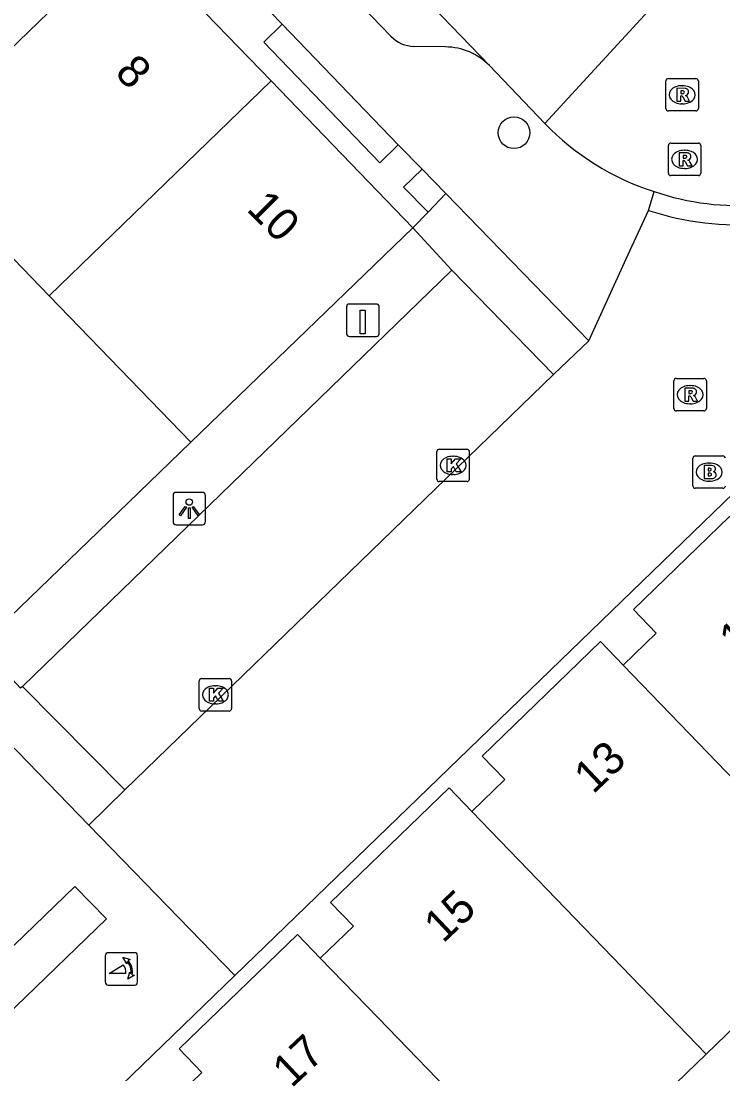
# Model space of a CAD drawing. Extents: x 157466 to 158888, y 383063 to 384677.
# Drawn here: x 158403.98 to 158425.63, y 384031.14 to 384063.61 of the extents above; entities that cross this region are included whole.
import ezdxf

# ---------------------------------------------------------------- set-up
doc = ezdxf.new("R2010")
doc.units = 0
for name, color, linetype in [('IMGEO_Boom', 7, 'Continuous'), ('IMGEO_Brandkraan', 7, 'Continuous'), ('IMGEO_Groenvoorziening', 7, 'Continuous'), ('IMGEO_Haag', 7, 'Continuous'), ('IMGEO_Kolk', 7, 'Continuous'), ('IMGEO_Laadpaal', 7, 'Continuous'), ('IMGEO_Lichtpunt', 7, 'Continuous'), ('IMGEO_Muur', 7, 'Continuous'), ('IMGEO_Pand', 7, 'Continuous'), ('IMGEO_Pand_nummerreeks', 7, 'Continuous'), ('IMGEO_Parkeervlak_open', 7, 'Continuous'), ('IMGEO_Poller', 7, 'Continuous'), ('IMGEO_Rijbaan_lokaal_open', 7, 'Continuous'), ('IMGEO_Rioolput', 7, 'Continuous'), ('IMGEO_Voetpad_open', 7, 'Continuous')]:
    doc.layers.add(name, color=color, linetype=linetype)

msp = doc.modelspace()

# ---------------------------------------------------------------- linework, layer by layer
at = {"layer": 'IMGEO_Boom'}
msp.add_circle((158419.182, 384060.169), 0.489, dxfattribs=at)
at = {"layer": 'IMGEO_Brandkraan'}
for p, q in [((158424.775, 384050.205), (158425.627, 384050.205)), ((158424.7, 384049.279), (158424.7, 384050.131)), ((158425.188, 384049.985), (158425.213, 384049.985)), ((158425.627, 384049.205), (158424.775, 384049.205)), ((158425.211, 384049.425), (158425.186, 384049.425))]:
    msp.add_line(p, q, dxfattribs=at)
for points in [[(158424.775, 384050.205), (158425.627, 384050.205)], [(158424.7, 384049.279), (158424.7, 384050.131)], [(158425.048, 384049.905), (158425.048, 384049.505), (158425.261, 384049.505)], [(158425.279, 384049.905), (158425.048, 384049.905)], [(158425.227, 384049.824), (158425.173, 384049.824), (158425.173, 384049.748)], [(158425.173, 384049.748), (158425.226, 384049.748)], [(158425.235, 384049.672), (158425.173, 384049.672), (158425.173, 384049.591)], [(158425.173, 384049.591), (158425.235, 384049.591)], [(158425.627, 384049.205), (158424.775, 384049.205)]]:
    msp.add_lwpolyline(points, dxfattribs=at)
for centre, radius, start, end in [((158424.777, 384050.129), 0.0765, 91.552, 178.448), ((158424.777, 384050.129), 0.0765, 91.552, 178.448), ((158425.625, 384050.129), 0.0765, 1.552, 88.448), ((158425.625, 384050.129), 0.0765, 1.552, 88.448), ((158425.228, 384049.786), 0.0379, 267.8285, 90.9355), ((158425.283, 384049.76), 0.145, 59.4692, 91.5367), ((158425.308, 384049.807), 0.0922, 285.5137, 58.1501), ((158425.236, 384049.631), 0.0404, 269.8759, 90.5077), ((158425.267, 384049.756), 0.251, 268.6676, 293.5347), ((158425.313, 384049.615), 0.105, 301.3115, 78.989), ((158424.777, 384049.281), 0.0765, 181.552, 268.448), ((158424.777, 384049.281), 0.0765, 181.552, 268.448), ((158425.625, 384049.281), 0.0765, 271.552, 358.448), ((158425.625, 384049.281), 0.0765, 271.552, 358.448)]:
    msp.add_arc(centre, radius, start, end, dxfattribs=at)
for centre, major_axis, ratio, start_param, end_param in [((158425.187, 384049.705), (-0.387, 0.002), 0.722429, 4.712389, 7.853982), ((158425.212, 384049.705), (-0.39, 0.002), 0.717154, 1.570796, 4.712389)]:
    msp.add_ellipse(centre, major_axis=major_axis, ratio=ratio, start_param=start_param, end_param=end_param, dxfattribs=at)
at = {"layer": 'IMGEO_Groenvoorziening'}
msp.add_lwpolyline([(158409.216, 384050.625), (158406.971, 384048.46), (158402.726, 384044.366)], dxfattribs=at)
at = {"layer": 'IMGEO_Haag'}
for points in [[(158416.536, 384057.722), (158417.083, 384058.292)], [(158416.064, 384057.243), (158417.269, 384055.928)], [(158404.024, 384043.09), (158403.964, 384043.043), (158402.726, 384044.366)]]:
    msp.add_lwpolyline(points, dxfattribs=at)
at = {"layer": 'IMGEO_Kolk'}
for p, q in [((158416.804, 384049.486), (158416.804, 384050.338)), ((158416.879, 384050.412), (158417.731, 384050.412)), ((158417.292, 384050.192), (158417.317, 384050.192)), ((158417.805, 384050.338), (158417.805, 384049.486)), ((158417.315, 384049.632), (158417.29, 384049.632)), ((158417.731, 384049.412), (158416.879, 384049.412)), ((158409.548, 384043.337), (158410.4, 384043.337)), ((158409.473, 384042.411), (158409.473, 384043.263)), ((158409.961, 384043.117), (158409.986, 384043.117)), ((158410.474, 384043.263), (158410.474, 384042.411)), ((158409.984, 384042.557), (158409.959, 384042.557)), ((158410.4, 384042.337), (158409.548, 384042.337))]:
    msp.add_line(p, q, dxfattribs=at)
for points in [[(158416.804, 384049.486), (158416.804, 384050.338)], [(158416.879, 384050.412), (158417.731, 384050.412)], [(158417.805, 384050.338), (158417.805, 384049.486)], [(158417.125, 384050.112), (158417.248, 384050.112), (158417.248, 384049.961), (158417.378, 384050.112), (158417.542, 384050.112), (158417.396, 384049.961), (158417.549, 384049.712), (158417.397, 384049.712), (158417.312, 384049.876), (158417.248, 384049.809), (158417.248, 384049.712), (158417.125, 384049.712), (158417.125, 384050.112)], [(158417.731, 384049.412), (158416.879, 384049.412)], [(158409.548, 384043.337), (158410.4, 384043.337)], [(158409.473, 384042.411), (158409.473, 384043.263)], [(158409.794, 384043.037), (158409.917, 384043.037), (158409.917, 384042.886), (158410.047, 384043.037), (158410.211, 384043.037), (158410.065, 384042.886), (158410.218, 384042.637), (158410.066, 384042.637), (158409.981, 384042.801), (158409.917, 384042.734), (158409.917, 384042.637), (158409.794, 384042.637), (158409.794, 384043.037)], [(158410.474, 384043.263), (158410.474, 384042.411)], [(158410.4, 384042.337), (158409.548, 384042.337)]]:
    msp.add_lwpolyline(points, dxfattribs=at)
for centre, start, end in [((158416.881, 384050.336), 91.552, 178.448), ((158416.881, 384050.336), 91.552, 178.448), ((158417.729, 384050.336), 1.552, 88.448), ((158417.729, 384050.336), 1.552, 88.448), ((158416.881, 384049.488), 181.552, 268.448), ((158416.881, 384049.488), 181.552, 268.448), ((158417.729, 384049.488), 271.552, 358.448), ((158417.729, 384049.488), 271.552, 358.448), ((158409.55, 384043.261), 91.552, 178.448), ((158409.55, 384043.261), 91.552, 178.448), ((158410.398, 384043.261), 1.552, 88.448), ((158410.398, 384043.261), 1.552, 88.448), ((158409.55, 384042.413), 181.552, 268.448), ((158409.55, 384042.413), 181.552, 268.448), ((158410.398, 384042.413), 271.552, 358.448), ((158410.398, 384042.413), 271.552, 358.448)]:
    msp.add_arc(centre, 0.0765, start, end, dxfattribs=at)
for centre, major_axis, ratio, start_param, end_param in [((158417.291, 384049.912), (-0.387, 0.002), 0.722429, 4.712389, 7.853982), ((158417.316, 384049.912), (-0.39, 0.002), 0.717154, 1.570796, 4.712389), ((158409.96, 384042.837), (-0.387, 0.002), 0.722429, 4.712389, 7.853982), ((158409.985, 384042.837), (-0.39, 0.002), 0.717154, 1.570796, 4.712389)]:
    msp.add_ellipse(centre, major_axis=major_axis, ratio=ratio, start_param=start_param, end_param=end_param, dxfattribs=at)
at = {"layer": 'IMGEO_Laadpaal'}
for p, q in [((158414.021, 384054.805), (158414.021, 384053.964)), ((158414.021, 384054.805), (158414.021, 384053.964)), ((158414.937, 384054.889), (158414.096, 384054.889)), ((158414.937, 384054.889), (158414.096, 384054.889)), ((158415.021, 384053.973), (158415.021, 384054.814)), ((158415.021, 384053.973), (158415.021, 384054.814)), ((158414.105, 384053.889), (158414.946, 384053.889)), ((158414.105, 384053.889), (158414.946, 384053.889))]:
    msp.add_line(p, q, dxfattribs=at)
msp.add_lwpolyline([(158414.436, 384054.702), (158414.596, 384054.702), (158414.596, 384053.969), (158414.436, 384053.969), (158414.436, 384054.702)], dxfattribs=at)
for centre, start, end in [((158414.099, 384054.811), 92.4484, 184.2845), ((158414.099, 384054.811), 92.4484, 184.2845), ((158414.943, 384054.811), 2.4484, 94.2845), ((158414.943, 384054.811), 2.4484, 94.2845), ((158414.099, 384053.967), 182.4484, 274.2845), ((158414.099, 384053.967), 182.4484, 274.2845), ((158414.943, 384053.967), 272.4484, 4.2845), ((158414.943, 384053.967), 272.4484, 4.2845)]:
    msp.add_arc(centre, 0.0779, start, end, dxfattribs=at)
at = {"layer": 'IMGEO_Lichtpunt'}
for p, q in [((158408.669, 384048.984), (158408.669, 384048.177)), ((158408.669, 384048.984), (158408.669, 384048.177)), ((158409.571, 384049.079), (158408.763, 384049.079)), ((158409.571, 384049.079), (158408.763, 384049.079)), ((158409.665, 384048.177), (158409.665, 384048.984)), ((158409.665, 384048.177), (158409.665, 384048.984)), ((158408.763, 384048.083), (158409.571, 384048.083)), ((158408.763, 384048.083), (158409.571, 384048.083))]:
    msp.add_line(p, q, dxfattribs=at)
for points in [[(158409.043, 384048.648), (158409.082, 384048.62), (158408.894, 384048.358), (158408.856, 384048.385), (158409.043, 384048.648)], [(158409.145, 384048.6), (158409.192, 384048.6), (158409.192, 384048.278), (158409.145, 384048.278), (158409.145, 384048.6)], [(158409.255, 384048.62), (158409.293, 384048.647), (158409.48, 384048.385), (158409.441, 384048.357), (158409.255, 384048.62)]]:
    msp.add_lwpolyline(points, dxfattribs=at)
msp.add_circle((158409.168, 384048.782), 0.0994, dxfattribs=at)
for centre, start, end in [((158408.763, 384048.984), 90, 180), ((158408.763, 384048.984), 90, 180), ((158409.571, 384048.984), 0, 90), ((158409.571, 384048.984), 0, 90), ((158408.763, 384048.177), 180, 270), ((158408.763, 384048.177), 180, 270), ((158409.571, 384048.177), 270, 0), ((158409.571, 384048.177), 270, 360)]:
    msp.add_arc(centre, 0.0946, start, end, dxfattribs=at)
at = {"layer": 'IMGEO_Muur'}
for points in [[(158409.216, 384050.625), (158406.971, 384048.46)], [(158406.971, 384048.46), (158402.726, 384044.366)]]:
    msp.add_lwpolyline(points, dxfattribs=at)
at = {"layer": 'IMGEO_Pand'}
for points in [[(158400.466, 384059.671), (158407.314, 384066.292)], [(158411.69, 384061.767), (158407.314, 384066.292)], [(158404.842, 384055.146), (158411.69, 384061.767)], [(158416.064, 384057.243), (158411.69, 384061.767)], [(158400.466, 384059.671), (158404.842, 384055.146)], [(158409.216, 384050.625), (158416.064, 384057.243)], [(158404.842, 384055.146), (158409.216, 384050.625)], [(158426.796, 384048.43), (158426.236, 384047.887), (158425.83, 384048.331), (158422.866, 384045.468), (158423.568, 384044.741), (158422.546, 384043.755)], [(158422.546, 384043.755), (158421.852, 384044.486), (158418.197, 384040.949), (158418.899, 384040.223), (158417.879, 384039.236)], [(158422.546, 384043.755), (158429.782, 384036.268)], [(158417.879, 384039.236), (158417.179, 384039.965), (158413.528, 384036.433), (158414.23, 384035.707), (158413.209, 384034.72)], [(158425.11, 384031.754), (158417.879, 384039.236)], [(158425.11, 384031.754), (158429.782, 384036.268)], [(158413.209, 384034.72), (158412.51, 384035.445), (158408.856, 384031.916), (158409.558, 384031.189), (158408.537, 384030.202)], [(158420.438, 384027.241), (158414.997, 384032.871), (158413.209, 384034.72)], [(158420.438, 384027.241), (158425.11, 384031.754)]]:
    msp.add_lwpolyline(points, dxfattribs=at)
at = {"layer": 'IMGEO_Parkeervlak_open'}
for points in [[(158417.269, 384055.928), (158404.024, 384043.09)], [(158420.406, 384052.715), (158417.269, 384055.928)], [(158404.024, 384043.09), (158407.179, 384039.905)]]:
    msp.add_lwpolyline(points, dxfattribs=at)
at = {"layer": 'IMGEO_Poller'}
for p, q in [((158406.577, 384034.788), (158406.577, 384033.981)), ((158406.577, 384034.788), (158406.577, 384033.981)), ((158407.479, 384034.883), (158406.671, 384034.883)), ((158407.479, 384034.883), (158406.671, 384034.883)), ((158407.573, 384033.981), (158407.573, 384034.788)), ((158407.573, 384033.981), (158407.573, 384034.788)), ((158406.671, 384033.886), (158407.479, 384033.886)), ((158406.671, 384033.886), (158407.479, 384033.886))]:
    msp.add_line(p, q, dxfattribs=at)
for points in [[(158407.256, 384034.612), (158407.244, 384034.539), (158407.119, 384034.744)], [(158407.119, 384034.744), (158407.35, 384034.678), (158407.279, 384034.646)], [(158407.212, 384034.239), (158406.699, 384034.239), (158407.129, 384034.514)], [(158407.272, 384034.067), (158407.338, 384034.298), (158407.368, 384034.23)], [(158407.404, 384034.203), (158407.476, 384034.192), (158407.272, 384034.067)]]:
    msp.add_lwpolyline(points, dxfattribs=at)
for centre, radius, start, end in [((158406.671, 384034.788), 0.0946, 90, 180), ((158406.671, 384034.788), 0.0946, 90, 180), ((158406.898, 384034.299), 0.476, 351.7527, 41.1691), ((158406.898, 384034.299), 0.516, 349.3569, 42.2912), ((158407.479, 384034.788), 0.0946, 0, 90), ((158407.479, 384034.788), 0.0946, 0, 90), ((158406.884, 384034.289), 0.332, 351.3247, 42.4854), ((158406.671, 384033.981), 0.0946, 180, 270), ((158406.671, 384033.981), 0.0946, 180, 270), ((158407.479, 384033.981), 0.0946, 270, 0), ((158407.479, 384033.981), 0.0946, 270, 0)]:
    msp.add_arc(centre, radius, start, end, dxfattribs=at)
at = {"layer": 'IMGEO_Rijbaan_lokaal_open'}
for points in [[(158384.682, 384097.171), (158418.428, 384062.244)], [(158420.133, 384060.457), (158423.919, 384064.582)], [(158418.428, 384062.244), (158420.133, 384060.457)], [(158423.33, 384057.777), (158423.503, 384058.359)], [(158421.487, 384053.755), (158422.645, 384056.282), (158423.33, 384057.777)], [(158410.576, 384034.18), (158432.866, 384055.74)], [(158421.487, 384053.755), (158420.406, 384052.715)], [(158420.406, 384052.715), (158407.179, 384039.905)], [(158407.179, 384039.905), (158406.07, 384038.819)], [(158410.576, 384034.18), (158406.07, 384038.819)]]:
    msp.add_lwpolyline(points, dxfattribs=at)
for centre, radius, start, end in [((158425.944, 384066.036), 8.056, 223.8312, 252.36), ((158426.068, 384065.779), 7.851, 250.928, 299.4125), ((158426.038, 384065.848), 8.513, 251.4542, 299.1067)]:
    msp.add_arc(centre, radius, start, end, dxfattribs=at)
at = {"layer": 'IMGEO_Rioolput'}
for p, q in [((158423.943, 384061.842), (158424.795, 384061.842)), ((158423.868, 384060.916), (158423.868, 384061.768)), ((158424.356, 384061.622), (158424.381, 384061.622)), ((158424.869, 384061.768), (158424.869, 384060.916)), ((158424.379, 384061.062), (158424.354, 384061.062)), ((158424.795, 384060.842), (158423.943, 384060.842)), ((158423.944, 384058.924), (158423.944, 384059.776)), ((158424.019, 384059.85), (158424.871, 384059.85)), ((158424.432, 384059.63), (158424.457, 384059.63)), ((158424.945, 384059.776), (158424.945, 384058.924)), ((158424.455, 384059.07), (158424.43, 384059.07)), ((158424.871, 384058.85), (158424.019, 384058.85)), ((158424.115, 384051.667), (158424.115, 384052.519)), ((158424.19, 384052.593), (158425.042, 384052.593)), ((158425.116, 384052.519), (158425.116, 384051.667)), ((158424.603, 384052.373), (158424.628, 384052.373)), ((158424.626, 384051.813), (158424.601, 384051.813)), ((158425.042, 384051.593), (158424.19, 384051.593))]:
    msp.add_line(p, q, dxfattribs=at)
for points in [[(158423.943, 384061.842), (158424.795, 384061.842)], [(158423.868, 384060.916), (158423.868, 384061.768)], [(158424.457, 384061.54), (158424.205, 384061.542), (158424.205, 384061.142)], [(158424.869, 384061.768), (158424.869, 384060.916)], [(158424.205, 384061.142), (158424.329, 384061.142), (158424.329, 384061.304), (158424.34, 384061.304)], [(158424.383, 384061.461), (158424.329, 384061.461), (158424.329, 384061.38)], [(158424.329, 384061.38), (158424.381, 384061.38)], [(158424.387, 384061.275), (158424.458, 384061.142), (158424.598, 384061.142), (158424.533, 384061.268)], [(158424.795, 384060.842), (158423.943, 384060.842)], [(158423.944, 384058.924), (158423.944, 384059.776)], [(158424.019, 384059.85), (158424.871, 384059.85)], [(158424.945, 384059.776), (158424.945, 384058.924)], [(158424.533, 384059.548), (158424.281, 384059.55), (158424.281, 384059.15)], [(158424.281, 384059.15), (158424.405, 384059.15), (158424.405, 384059.312), (158424.416, 384059.312)], [(158424.459, 384059.469), (158424.405, 384059.469), (158424.405, 384059.388)], [(158424.405, 384059.388), (158424.457, 384059.388)], [(158424.463, 384059.283), (158424.534, 384059.15), (158424.674, 384059.15), (158424.609, 384059.276)], [(158424.871, 384058.85), (158424.019, 384058.85)], [(158424.115, 384051.667), (158424.115, 384052.519)], [(158424.19, 384052.593), (158425.042, 384052.593)], [(158425.116, 384052.519), (158425.116, 384051.667)], [(158424.704, 384052.291), (158424.452, 384052.293), (158424.452, 384051.893)], [(158424.63, 384052.212), (158424.576, 384052.212), (158424.576, 384052.131)], [(158424.576, 384052.131), (158424.628, 384052.131)], [(158424.452, 384051.893), (158424.576, 384051.893), (158424.576, 384052.055), (158424.587, 384052.055)], [(158424.634, 384052.026), (158424.705, 384051.893), (158424.845, 384051.893), (158424.78, 384052.019)], [(158425.042, 384051.593), (158424.19, 384051.593)]]:
    msp.add_lwpolyline(points, dxfattribs=at)
for centre, radius, start, end in [((158423.945, 384061.766), 0.0765, 91.552, 178.448), ((158423.945, 384061.766), 0.0765, 91.552, 178.448), ((158424.793, 384061.766), 0.0765, 1.552, 88.448), ((158424.793, 384061.766), 0.0765, 1.552, 88.448), ((158424.456, 384061.43), 0.109, 350.3612, 89.416), ((158424.339, 384061.251), 0.0533, 26.0293, 88.6989), ((158424.365, 384061.569), 0.19, 274.7715, 282.9687), ((158424.389, 384061.365), 0.0964, 77.0061, 93.1865), ((158424.403, 384061.422), 0.0378, 276.6634, 79.6772), ((158424.454, 384061.43), 0.112, 277.5842, 350.9817), ((158424.438, 384061.215), 0.108, 29.5134, 73.7905), ((158423.945, 384060.918), 0.0765, 181.552, 268.448), ((158423.945, 384060.918), 0.0765, 181.552, 268.448), ((158424.793, 384060.918), 0.0765, 271.552, 358.448), ((158424.793, 384060.918), 0.0765, 271.552, 358.448), ((158424.021, 384059.774), 0.0765, 91.552, 178.448), ((158424.021, 384059.774), 0.0765, 91.552, 178.448), ((158424.869, 384059.774), 0.0765, 1.552, 88.448), ((158424.869, 384059.774), 0.0765, 1.552, 88.448), ((158424.415, 384059.259), 0.0533, 26.0293, 88.6989), ((158424.441, 384059.577), 0.19, 274.7715, 282.9687), ((158424.465, 384059.373), 0.0964, 77.0061, 93.1865), ((158424.479, 384059.43), 0.0378, 276.6634, 79.6772), ((158424.532, 384059.438), 0.109, 350.3612, 89.416), ((158424.53, 384059.438), 0.112, 277.5842, 350.9817), ((158424.514, 384059.223), 0.108, 29.5134, 73.7905), ((158424.021, 384058.926), 0.0765, 181.552, 268.448), ((158424.021, 384058.926), 0.0765, 181.552, 268.448), ((158424.869, 384058.926), 0.0765, 271.552, 358.448), ((158424.869, 384058.926), 0.0765, 271.552, 358.448), ((158424.192, 384052.517), 0.0765, 91.552, 178.448), ((158424.192, 384052.517), 0.0765, 91.552, 178.448), ((158425.04, 384052.517), 0.0765, 1.552, 88.448), ((158425.04, 384052.517), 0.0765, 1.552, 88.448), ((158424.612, 384052.32), 0.19, 274.7715, 282.9687), ((158424.636, 384052.116), 0.0964, 77.0061, 93.1865), ((158424.65, 384052.173), 0.0378, 276.6634, 79.6772), ((158424.703, 384052.181), 0.109, 350.3612, 89.416), ((158424.701, 384052.181), 0.112, 277.5842, 350.9817), ((158424.586, 384052.002), 0.0533, 26.0293, 88.6989), ((158424.685, 384051.966), 0.108, 29.5134, 73.7905), ((158424.192, 384051.669), 0.0765, 181.552, 268.448), ((158424.192, 384051.669), 0.0765, 181.552, 268.448), ((158425.04, 384051.669), 0.0765, 271.552, 358.448), ((158425.04, 384051.669), 0.0765, 271.552, 358.448)]:
    msp.add_arc(centre, radius, start, end, dxfattribs=at)
for centre, major_axis, ratio, start_param, end_param in [((158424.355, 384061.342), (-0.387, 0.002), 0.722429, 4.712389, 7.853982), ((158424.38, 384061.342), (-0.39, 0.002), 0.717154, 1.570796, 4.712389), ((158424.431, 384059.35), (-0.387, 0.002), 0.722429, 4.712389, 7.853982), ((158424.456, 384059.35), (-0.39, 0.002), 0.717154, 1.570796, 4.712389), ((158424.602, 384052.093), (-0.387, 0.002), 0.722429, 4.712389, 7.853982), ((158424.627, 384052.093), (-0.39, 0.002), 0.717154, 1.570796, 4.712389)]:
    msp.add_ellipse(centre, major_axis=major_axis, ratio=ratio, start_param=start_param, end_param=end_param, dxfattribs=at)
at = {"layer": 'IMGEO_Voetpad_open'}
for points in [[(158415.389, 384063.145), (158385.513, 384094.046)], [(158411.312, 384064.264), (158412.034, 384063.515)], [(158415.615, 384059.8), (158415.041, 384059.246), (158411.465, 384062.959), (158412.034, 384063.515)], [(158412.034, 384063.515), (158415.615, 384059.8)], [(158417.073, 384062.818), (158416.098, 384062.835)], [(158415.615, 384059.8), (158416.35, 384059.047)], [(158416.536, 384057.722), (158415.78, 384058.494), (158416.35, 384059.047)], [(158416.35, 384059.047), (158417.083, 384058.292)], [(158417.083, 384058.292), (158421.487, 384053.755)], [(158416.064, 384057.243), (158416.536, 384057.722)], [(158406.07, 384038.819), (158401.67, 384043.348)], [(158378.9, 384009.142), (158406.612, 384035.924), (158405.636, 384036.927), (158375.536, 384007.832)], [(158381.698, 384006.247), (158410.576, 384034.18)]]:
    msp.add_lwpolyline(points, dxfattribs=at)
for centre, radius, start, end in [((158416.105, 384063.816), 0.981, 223.1591, 269.6076), ((158417.036, 384060.845), 1.974, 45.1542, 88.9292)]:
    msp.add_arc(centre, radius, start, end, dxfattribs=at)

# ---------------------------------------------------------------- texts
at = {"layer": 'IMGEO_Pand_nummerreeks'}
for s, rotation, p in [('8', 313.3543, (158406.84, 384061.991)), ('10', 314.9909, (158410.9, 384057.786)), ('11', 43.7472, (158426.101, 384044.008)), ('13', 43.3955, (158421.621, 384039.753)), ('15', 43.4068, (158416.994, 384035.15)), ('17', 43.3955, (158412.321, 384030.687))]:
    msp.add_text(s, height=1, rotation=rotation, dxfattribs=at).set_placement(p)

doc.saveas('drawing.dxf')
